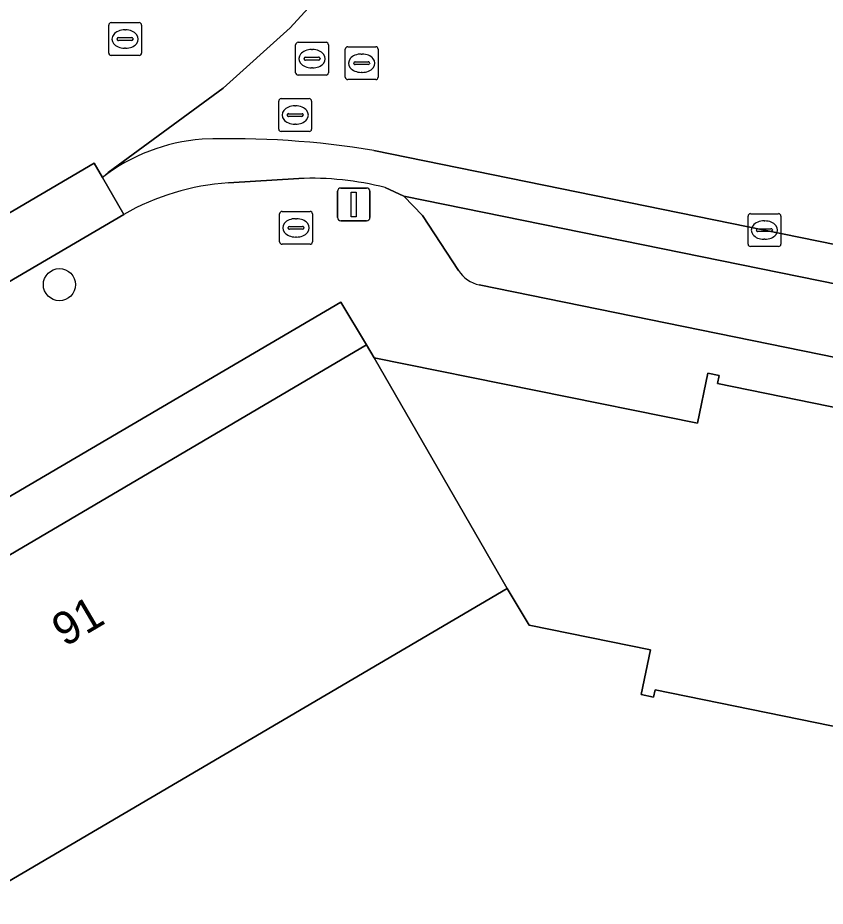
# Model space of a CAD drawing. Extents: x 157692 to 159674, y 381452 to 383291.
# Drawn here: x 159131.45 to 159156.06, y 382781.66 to 382808.72 of the extents above; entities that cross this region are included whole.
import ezdxf

# ---------------------------------------------------------------- set-up
doc = ezdxf.new("R2010")
doc.units = 0
for name, color, linetype in [('IMGEO_Boom', 7, 'Continuous'), ('IMGEO_Erf', 7, 'Continuous'), ('IMGEO_Kolk', 7, 'Continuous'), ('IMGEO_Lichtmast', 7, 'Continuous'), ('IMGEO_Pand', 7, 'Continuous'), ('IMGEO_Pand_nummerreeks', 7, 'Continuous'), ('IMGEO_Parkeervlak_open', 7, 'Continuous'), ('IMGEO_Rijbaan_lokaal_open', 7, 'Continuous'), ('IMGEO_Rioolput', 7, 'Continuous'), ('IMGEO_Voetpad_open', 7, 'Continuous')]:
    doc.layers.add(name, color=color, linetype=linetype)

msp = doc.modelspace()

# ---------------------------------------------------------------- linework, layer by layer
at = {"layer": 'IMGEO_Boom'}
msp.add_circle((159132.722, 382800.59), 0.489, dxfattribs=at)
at = {"layer": 'IMGEO_Erf'}
for points in [[(159114.095, 382782.291), (159142.081, 382798.757), (159141.298, 382800.055), (159114.759, 382784.497)], [(159243.642, 382779.274), (159226.323, 382782.851), (159197.741, 382789.11), (159197.632, 382788.694), (159193.104, 382789.617), (159193.073, 382789.513), (159182.409, 382791.686), (159178.111, 382792.57), (159172.683, 382793.724), (159171.695, 382788.879), (159170.698, 382783.992), (159170.339, 382784.066), (159170.381, 382784.27), (159150.872, 382788.248), (159150.827, 382788.03), (159150.454, 382788.106), (159150.731, 382789.466), (159147.041, 382790.224), (159146.363, 382791.336), (159116.047, 382773.54)]]:
    msp.add_lwpolyline(points, dxfattribs=at)
at = {"layer": 'IMGEO_Kolk'}
for p, q in [((159153.706, 382801.826), (159153.706, 382802.678)), ((159153.781, 382802.752), (159154.633, 382802.752)), ((159154.707, 382802.678), (159154.707, 382801.826)), ((159154.194, 382802.532), (159154.219, 382802.532)), ((159153.965, 382802.246), (159153.965, 382802.258)), ((159154.403, 382802.209), (159154.005, 382802.209)), ((159154.008, 382802.295), (159154.406, 382802.295)), ((159154.449, 382802.258), (159154.449, 382802.246)), ((159154.217, 382801.972), (159154.192, 382801.972)), ((159154.633, 382801.752), (159153.781, 382801.752))]:
    msp.add_line(p, q, dxfattribs=at)
for points in [[(159153.706, 382801.826), (159153.706, 382802.678)], [(159153.781, 382802.752), (159154.633, 382802.752)], [(159154.707, 382802.678), (159154.707, 382801.826)], [(159154.633, 382801.752), (159153.781, 382801.752)]]:
    msp.add_lwpolyline(points, dxfattribs=at)
for centre, radius, start, end in [((159153.783, 382802.676), 0.0765, 91.552, 178.448), ((159153.783, 382802.676), 0.0765, 91.552, 178.448), ((159154.631, 382802.676), 0.0765, 1.552, 88.448), ((159154.631, 382802.676), 0.0765, 1.552, 88.448), ((159154.005, 382802.255), 0.0403, 85.8775, 175.7526), ((159154.002, 382802.245), 0.0366, 178.938, 274.7102), ((159154.406, 382802.252), 0.043, 264.8664, 352.4533), ((159154.41, 382802.257), 0.0386, 1.7309, 96.639), ((159153.783, 382801.828), 0.0765, 181.552, 268.448), ((159153.783, 382801.828), 0.0765, 181.552, 268.448), ((159154.631, 382801.828), 0.0765, 271.552, 358.448), ((159154.631, 382801.828), 0.0765, 271.552, 358.448)]:
    msp.add_arc(centre, radius, start, end, dxfattribs=at)
for centre, major_axis, ratio, start_param, end_param in [((159154.193, 382802.252), (-0.387, 0.002), 0.722429, 4.712389, 7.853982), ((159154.218, 382802.252), (-0.39, 0.002), 0.717154, 1.570796, 4.712389)]:
    msp.add_ellipse(centre, major_axis=major_axis, ratio=ratio, start_param=start_param, end_param=end_param, dxfattribs=at)
at = {"layer": 'IMGEO_Lichtmast'}
for p, q in [((159141.295, 382803.534), (159142.085, 382803.534)), ((159142.085, 382803.534), (159141.295, 382803.534)), ((159141.195, 382802.634), (159141.195, 382803.434)), ((159141.195, 382803.434), (159141.195, 382802.634)), ((159142.185, 382803.434), (159142.185, 382802.634)), ((159142.185, 382802.634), (159142.185, 382803.434)), ((159142.085, 382802.534), (159141.295, 382802.534)), ((159141.295, 382802.534), (159142.085, 382802.534))]:
    msp.add_line(p, q, dxfattribs=at)
msp.add_lwpolyline([(159141.615, 382803.409), (159141.765, 382803.409), (159141.765, 382802.659), (159141.615, 382802.659), (159141.615, 382803.409)], dxfattribs=at)
for centre, start, end in [((159141.295, 382803.434), 90, 180), ((159141.295, 382803.434), 90, 180), ((159142.085, 382803.434), 0, 90), ((159142.085, 382803.434), 360, 90), ((159141.295, 382802.634), 180, 270), ((159141.295, 382802.634), 180, 270), ((159142.085, 382802.634), 270, 0), ((159142.085, 382802.634), 270, 0)]:
    msp.add_arc(centre, 0.1, start, end, dxfattribs=at)
at = {"layer": 'IMGEO_Pand'}
for points in [[(159142.312, 382798.363), (159142.081, 382798.757), (159114.095, 382782.291), (159111.749, 382780.911), (159107.418, 382778.363), (159111.735, 382771.009), (159116.047, 382773.54), (159146.363, 382791.336)], [(159142.312, 382798.363), (159146.363, 382791.336), (159147.041, 382790.224), (159150.731, 382789.466), (159150.454, 382788.106), (159150.827, 382788.03), (159150.872, 382788.248), (159170.381, 382784.27), (159170.339, 382784.066), (159170.698, 382783.992), (159171.695, 382788.879), (159172.683, 382793.724), (159172.333, 382793.852), (159172.281, 382793.6), (159152.778, 382797.577), (159152.828, 382797.82), (159152.477, 382797.892), (159152.166, 382796.367)]]:
    msp.add_lwpolyline(points, close=True, dxfattribs=at)
at = {"layer": 'IMGEO_Parkeervlak_open'}
for points in [[(159110.523, 382788.574), (159134.681, 382802.731), (159134.032, 382803.851), (159133.779, 382804.287), (159106.904, 382788.517)], [(159175.832, 382796.66), (159143.221, 382803.281), (159143.785, 382802.701), (159144.887, 382801.023)], [(159145.514, 382800.58), (159172.009, 382795.187)]]:
    msp.add_lwpolyline(points, dxfattribs=at)
msp.add_arc((159145.754, 382801.585), 1.033, 212.9525, 256.5621, dxfattribs=at)
at = {"layer": 'IMGEO_Rijbaan_lokaal_open'}
for points in [[(159132.143, 382812.823), (159125.226, 382808.775), (159102.648, 382795.514), (159102.788, 382795.275), (159106.792, 382788.45), (159106.904, 382788.517), (159133.779, 382804.287), (159134.032, 382803.851), (159134.213, 382804.003), (159137.717, 382806.576), (159139.75, 382808.415), (159143.816, 382812.854), (159147.899, 382818.425), (159149.393, 382821.772), (159150.664, 382825.119), (159155.045, 382846.33)], [(159150.664, 382825.119), (159149.393, 382821.772), (159147.899, 382818.425), (159143.816, 382812.854), (159139.75, 382808.415), (159137.717, 382806.576), (159134.213, 382804.003), (159134.032, 382803.851)], [(159142.303, 382804.672), (159154.207, 382802.251), (159172.516, 382798.525), (159191.396, 382794.678), (159212.814, 382790.358), (159227.146, 382786.964), (159231.122, 382786.156), (159249.698, 382782.295), (159265.922, 382778.61)]]:
    msp.add_lwpolyline(points, dxfattribs=at)
for centre, radius, start, end in [((159137.477, 382799.416), 5.616, 94.1546, 127.8395), ((159138, 382779.267), 25.767, 80.3873, 92.0689)]:
    msp.add_arc(centre, radius, start, end, dxfattribs=at)
at = {"layer": 'IMGEO_Rioolput'}
for p, q in [((159134.224, 382807.644), (159134.224, 382808.496)), ((159134.299, 382808.57), (159135.151, 382808.57)), ((159134.712, 382808.35), (159134.737, 382808.35)), ((159135.225, 382808.496), (159135.225, 382807.644)), ((159134.483, 382808.064), (159134.483, 382808.076)), ((159134.526, 382808.113), (159134.924, 382808.113)), ((159134.967, 382808.076), (159134.967, 382808.064)), ((159134.921, 382808.027), (159134.523, 382808.027)), ((159134.735, 382807.79), (159134.71, 382807.79)), ((159139.921, 382807.046), (159139.921, 382807.898)), ((159139.996, 382807.972), (159140.848, 382807.972)), ((159140.922, 382807.898), (159140.922, 382807.046)), ((159141.509, 382807.835), (159142.361, 382807.835)), ((159135.151, 382807.57), (159134.299, 382807.57)), ((159140.223, 382807.515), (159140.621, 382807.515)), ((159140.409, 382807.752), (159140.434, 382807.752)), ((159141.434, 382806.909), (159141.434, 382807.761)), ((159141.922, 382807.615), (159141.947, 382807.615)), ((159142.435, 382807.761), (159142.435, 382806.909)), ((159140.18, 382807.466), (159140.18, 382807.478)), ((159140.618, 382807.429), (159140.22, 382807.429)), ((159140.664, 382807.478), (159140.664, 382807.466)), ((159141.693, 382807.329), (159141.693, 382807.341)), ((159142.131, 382807.292), (159141.733, 382807.292)), ((159141.736, 382807.378), (159142.134, 382807.378)), ((159142.177, 382807.341), (159142.177, 382807.329)), ((159140.848, 382806.972), (159139.996, 382806.972)), ((159140.432, 382807.192), (159140.407, 382807.192)), ((159141.945, 382807.055), (159141.92, 382807.055)), ((159142.361, 382806.835), (159141.509, 382806.835)), ((159139.407, 382805.329), (159139.407, 382806.181)), ((159139.482, 382806.255), (159140.334, 382806.255)), ((159140.408, 382806.181), (159140.408, 382805.329)), ((159139.895, 382806.035), (159139.92, 382806.035)), ((159139.666, 382805.749), (159139.666, 382805.761)), ((159140.104, 382805.712), (159139.706, 382805.712)), ((159139.709, 382805.798), (159140.107, 382805.798)), ((159140.15, 382805.761), (159140.15, 382805.749)), ((159139.918, 382805.475), (159139.893, 382805.475)), ((159140.334, 382805.255), (159139.482, 382805.255)), ((159139.432, 382801.894), (159139.432, 382802.746)), ((159139.507, 382802.82), (159140.359, 382802.82)), ((159140.433, 382802.746), (159140.433, 382801.894)), ((159139.734, 382802.363), (159140.132, 382802.363)), ((159139.92, 382802.6), (159139.945, 382802.6)), ((159139.691, 382802.314), (159139.691, 382802.326)), ((159140.129, 382802.277), (159139.731, 382802.277)), ((159140.175, 382802.326), (159140.175, 382802.314)), ((159140.359, 382801.82), (159139.507, 382801.82)), ((159139.943, 382802.04), (159139.918, 382802.04))]:
    msp.add_line(p, q, dxfattribs=at)
for points in [[(159134.224, 382807.644), (159134.224, 382808.496)], [(159134.299, 382808.57), (159135.151, 382808.57)], [(159135.225, 382808.496), (159135.225, 382807.644)], [(159139.921, 382807.046), (159139.921, 382807.898)], [(159139.996, 382807.972), (159140.848, 382807.972)], [(159140.922, 382807.898), (159140.922, 382807.046)], [(159141.509, 382807.835), (159142.361, 382807.835)], [(159135.151, 382807.57), (159134.299, 382807.57)], [(159141.434, 382806.909), (159141.434, 382807.761)], [(159142.435, 382807.761), (159142.435, 382806.909)], [(159140.848, 382806.972), (159139.996, 382806.972)], [(159142.361, 382806.835), (159141.509, 382806.835)], [(159139.407, 382805.329), (159139.407, 382806.181)], [(159139.482, 382806.255), (159140.334, 382806.255)], [(159140.408, 382806.181), (159140.408, 382805.329)], [(159140.334, 382805.255), (159139.482, 382805.255)], [(159139.432, 382801.894), (159139.432, 382802.746)], [(159139.507, 382802.82), (159140.359, 382802.82)], [(159140.433, 382802.746), (159140.433, 382801.894)], [(159140.359, 382801.82), (159139.507, 382801.82)]]:
    msp.add_lwpolyline(points, dxfattribs=at)
for centre, radius, start, end in [((159134.301, 382808.494), 0.0765, 91.552, 178.448), ((159134.301, 382808.494), 0.0765, 91.552, 178.448), ((159135.149, 382808.494), 0.0765, 1.552, 88.448), ((159135.149, 382808.494), 0.0765, 1.552, 88.448), ((159134.523, 382808.073), 0.0403, 85.8775, 175.7526), ((159134.52, 382808.063), 0.0366, 178.938, 274.7102), ((159134.924, 382808.07), 0.043, 264.8664, 352.4533), ((159134.928, 382808.075), 0.0386, 1.7309, 96.639), ((159139.998, 382807.896), 0.0765, 91.552, 178.448), ((159139.998, 382807.896), 0.0765, 91.552, 178.448), ((159140.846, 382807.896), 0.0765, 1.552, 88.448), ((159140.846, 382807.896), 0.0765, 1.552, 88.448), ((159141.511, 382807.759), 0.0765, 91.552, 178.448), ((159141.511, 382807.759), 0.0765, 91.552, 178.448), ((159142.359, 382807.759), 0.0765, 1.552, 88.448), ((159142.359, 382807.759), 0.0765, 1.552, 88.448), ((159134.301, 382807.646), 0.0765, 181.552, 268.448), ((159134.301, 382807.646), 0.0765, 181.552, 268.448), ((159135.149, 382807.646), 0.0765, 271.552, 358.448), ((159135.149, 382807.646), 0.0765, 271.552, 358.448), ((159140.22, 382807.475), 0.0403, 85.8775, 175.7526), ((159140.625, 382807.477), 0.0386, 1.7309, 96.639), ((159140.217, 382807.465), 0.0366, 178.938, 274.7102), ((159140.621, 382807.472), 0.043, 264.8664, 352.4533), ((159141.733, 382807.338), 0.0403, 85.8775, 175.7526), ((159141.73, 382807.328), 0.0366, 178.938, 274.7102), ((159142.134, 382807.335), 0.043, 264.8664, 352.4533), ((159142.138, 382807.34), 0.0386, 1.7309, 96.639), ((159139.998, 382807.048), 0.0765, 181.552, 268.448), ((159139.998, 382807.048), 0.0765, 181.552, 268.448), ((159140.846, 382807.048), 0.0765, 271.552, 358.448), ((159140.846, 382807.048), 0.0765, 271.552, 358.448), ((159141.511, 382806.911), 0.0765, 181.552, 268.448), ((159141.511, 382806.911), 0.0765, 181.552, 268.448), ((159142.359, 382806.911), 0.0765, 271.552, 358.448), ((159142.359, 382806.911), 0.0765, 271.552, 358.448), ((159139.484, 382806.179), 0.0765, 91.552, 178.448), ((159139.484, 382806.179), 0.0765, 91.552, 178.448), ((159140.332, 382806.179), 0.0765, 1.552, 88.448), ((159140.332, 382806.179), 0.0765, 1.552, 88.448), ((159139.706, 382805.758), 0.0403, 85.8775, 175.7526), ((159139.703, 382805.748), 0.0366, 178.938, 274.7102), ((159140.107, 382805.755), 0.043, 264.8664, 352.4533), ((159140.111, 382805.76), 0.0386, 1.7309, 96.639), ((159139.484, 382805.331), 0.0765, 181.552, 268.448), ((159139.484, 382805.331), 0.0765, 181.552, 268.448), ((159140.332, 382805.331), 0.0765, 271.552, 358.448), ((159140.332, 382805.331), 0.0765, 271.552, 358.448), ((159139.509, 382802.744), 0.0765, 91.552, 178.448), ((159139.509, 382802.744), 0.0765, 91.552, 178.448), ((159140.357, 382802.744), 0.0765, 1.552, 88.448), ((159140.357, 382802.744), 0.0765, 1.552, 88.448), ((159139.731, 382802.323), 0.0403, 85.8775, 175.7526), ((159140.136, 382802.325), 0.0386, 1.7309, 96.639), ((159139.728, 382802.313), 0.0366, 178.938, 274.7102), ((159140.132, 382802.32), 0.043, 264.8664, 352.4533), ((159139.509, 382801.896), 0.0765, 181.552, 268.448), ((159139.509, 382801.896), 0.0765, 181.552, 268.448), ((159140.357, 382801.896), 0.0765, 271.552, 358.448), ((159140.357, 382801.896), 0.0765, 271.552, 358.448)]:
    msp.add_arc(centre, radius, start, end, dxfattribs=at)
for centre, major_axis, ratio, start_param, end_param in [((159134.711, 382808.07), (-0.387, 0.002), 0.722429, 4.712389, 7.853982), ((159134.736, 382808.07), (-0.39, 0.002), 0.717154, 1.570796, 4.712389), ((159140.408, 382807.472), (-0.387, 0.002), 0.722429, 4.712389, 7.853982), ((159140.433, 382807.472), (-0.39, 0.002), 0.717154, 1.570796, 4.712389), ((159141.921, 382807.335), (-0.387, 0.002), 0.722429, 4.712389, 7.853982), ((159141.946, 382807.335), (-0.39, 0.002), 0.717154, 1.570796, 4.712389), ((159139.894, 382805.755), (-0.387, 0.002), 0.722429, 4.712389, 7.853982), ((159139.919, 382805.755), (-0.39, 0.002), 0.717154, 1.570796, 4.712389), ((159139.919, 382802.32), (-0.387, 0.002), 0.722429, 4.712389, 7.853982), ((159139.944, 382802.32), (-0.39, 0.002), 0.717154, 1.570796, 4.712389)]:
    msp.add_ellipse(centre, major_axis=major_axis, ratio=ratio, start_param=start_param, end_param=end_param, dxfattribs=at)
at = {"layer": 'IMGEO_Voetpad_open'}
for points in [[(159265.922, 382778.61), (159249.698, 382782.295), (159231.122, 382786.156), (159227.146, 382786.964), (159212.814, 382790.358), (159191.396, 382794.678), (159172.516, 382798.525), (159154.207, 382802.251), (159142.303, 382804.672)], [(159134.032, 382803.851), (159134.681, 382802.731)], [(159140.018, 382803.822), (159137.871, 382803.692)], [(159137.871, 382803.692), (159140.018, 382803.822)], [(159144.887, 382801.023), (159143.785, 382802.701), (159143.221, 382803.281), (159142.651, 382803.548)], [(159142.651, 382803.548), (159143.221, 382803.281), (159175.832, 382796.66), (159175.97, 382796.632), (159185.945, 382794.62), (159190.971, 382793.6), (159201.221, 382791.532), (159201.373, 382791.498), (159227.738, 382785.666), (159244.185, 382782.262), (159259.69, 382778.869), (159263.006, 382778.107), (159263.202, 382778.062), (159266.79, 382777.169)], [(159134.681, 382802.731), (159110.523, 382788.574)], [(159172.009, 382795.187), (159145.514, 382800.58)], [(159114.759, 382784.497), (159141.298, 382800.055), (159142.081, 382798.757), (159142.312, 382798.363), (159152.166, 382796.367), (159152.477, 382797.892), (159152.828, 382797.82), (159152.778, 382797.577), (159172.281, 382793.6), (159172.333, 382793.852), (159172.683, 382793.724), (159178.111, 382792.57)]]:
    msp.add_lwpolyline(points, dxfattribs=at)
for centre, radius, start, end in [((159137.477, 382799.416), 5.616, 94.1546, 127.8395), ((159138, 382779.267), 25.767, 80.3873, 92.0689), ((159140.41, 382794.803), 9.027, 75.6274, 92.4905), ((159140.41, 382794.803), 9.027, 75.6274, 92.4905), ((159138.384, 382796.214), 7.496, 93.9246, 119.6057), ((159138.384, 382796.214), 7.496, 93.9246, 119.6057), ((159145.754, 382801.585), 1.033, 212.9525, 256.5621)]:
    msp.add_arc(centre, radius, start, end, dxfattribs=at)

# ---------------------------------------------------------------- texts
at = {"layer": 'IMGEO_Pand_nummerreeks'}
msp.add_text('91', height=1, rotation=30.4705, dxfattribs=at).set_placement((159132.885, 382789.54))

doc.saveas('drawing.dxf')
